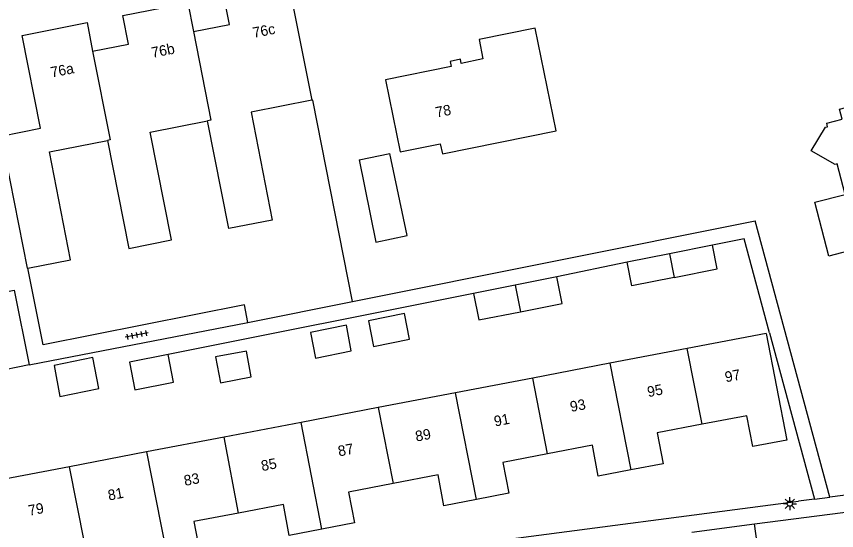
# Model space of a CAD drawing. Extents: x 137999 to 141000, y 397500 to 400501.
# Drawn here: x 138680.8 to 138759, y 400321.7 to 400370.8 of the extents above; entities that cross this region are included whole.
import ezdxf

# ---------------------------------------------------------------- set-up
doc = ezdxf.new("R2010")
doc.units = 0
for name, color, linetype in [('gg-afsc-erfafscheiding', 7, 'Continuous'), ('gg-afsc-hekwerk', 7, 'Continuous'), ('gg-anno-huisnummerreeks BGT', 7, 'Continuous'), ('gg-bbg-bijgebouw', 7, 'Continuous'), ('gg-bbg-gedigitaliseerde bebouwing', 7, 'Continuous'), ('gg-bbg-gedigitaliseerde bijgebouw', 7, 'Continuous'), ('gg-bbg-hoofdgebouw', 7, 'Continuous'), ('gg-bbg-tussenscheiding', 7, 'Continuous'), ('gg-knt-verharding', 7, 'Continuous'), ('gg-knt-verharding nz', 7, 'Continuous'), ('gt-grn-weggrens', 7, 'Continuous'), ('gt-symb-lichtmast', 7, 'Continuous'), ('gt-symb-tegel verharding', 7, 'Continuous')]:
    doc.layers.add(name, color=color, linetype=linetype)

# ---------------------------------------------------------------- blocks, each defined once
blk = doc.blocks.new('gt0-LMAST')
at = {"layer": 'gt-symb-lichtmast'}
for p, q in [((-0.182, 0.173), (-0.447, 0.438)), ((-0.005, 0.246), (-0.005, 0.621)), ((0.172, 0.173), (0.437, 0.438)), ((-0.255, -0.004), (-0.63, -0.004)), ((-0.182, -0.181), (-0.447, -0.446)), ((-0.005, -0.254), (-0.005, -0.629)), ((0.437, -0.446), (0.172, -0.181)), ((0.245, -0.004), (0.62, -0.004))]:
    blk.add_line(p, q, dxfattribs=at)
blk.add_circle((-0.005, -0.004), 0.25, dxfattribs=at)
blk = doc.blocks.new('gt0-TEG1')
at = {"layer": 'gt-symb-tegel verharding'}
for p, q in [((-1.125, 0), (1.125, 0)), ((-0.9, -0.25), (-0.9, 0.25)), ((-0.45, -0.25), (-0.45, 0.25)), ((0, -0.25), (0, 0.25)), ((0.45, -0.25), (0.45, 0.25)), ((0.9, -0.25), (0.9, 0.25))]:
    blk.add_line(p, q, dxfattribs=at)

msp = doc.modelspace()

# ---------------------------------------------------------------- linework, layer by layer
at = {"layer": 'gg-afsc-erfafscheiding'}
for p, q in [((138758.4, 400324.909), (138751.288, 400351.26)), ((138739.073, 400347.317), (138732.345, 400345.925)), ((138724.418, 400344.338), (138695.265, 400338.507)), ((138702.883, 400341.585), (138712.86, 400343.579))]:
    msp.add_line(p, q, dxfattribs=at)
for points in [[(138712.86, 400343.579), (138709.069, 400362.789), (138708.973, 400362.77)], [(138752.641, 400340.597), (138750.215, 400349.549), (138747.211, 400348.948)], [(138702.883, 400341.585), (138702.549, 400343.254), (138683.336, 400339.449), (138681.886, 400346.748)]]:
    msp.add_lwpolyline(points, dxfattribs=at)
at = {"layer": 'gg-afsc-hekwerk'}
for p, q in [((138712.86, 400343.579), (138751.288, 400351.26)), ((138682.021, 400337.528), (138702.883, 400341.585)), ((138775.309, 400327.123), (138758.4, 400324.909))]:
    msp.add_line(p, q, dxfattribs=at)
at = {"layer": 'gg-bbg-bijgebouw'}
for p, q in [((138713.509, 400357.092), (138716.429, 400357.7)), ((138713.509, 400357.092), (138715.092, 400349.217)), ((138680.587, 400344.667), (138682.021, 400337.528))]:
    msp.add_line(p, q, dxfattribs=at)
msp.add_lwpolyline([(138682.021, 400337.528), (138678.57, 400336.835), (138677.139, 400343.957), (138680.587, 400344.667)], dxfattribs=at)
at = {"layer": 'gg-bbg-gedigitaliseerde bebouwing'}
for p, q in [((138752.322, 400340.536), (138744.798, 400339.097)), ((138744.798, 400339.097), (138737.412, 400337.683)), ((138737.412, 400337.683), (138730.056, 400336.276)), ((138730.056, 400336.276), (138722.699, 400334.869)), ((138722.699, 400334.869), (138715.323, 400333.457)), ((138715.323, 400333.457), (138707.957, 400332.048)), ((138707.957, 400332.048), (138700.6, 400330.641)), ((138700.6, 400330.641), (138693.214, 400329.228)), ((138693.214, 400329.228), (138685.857, 400327.82)), ((138685.857, 400327.82), (138675.545, 400325.84))]:
    msp.add_line(p, q, dxfattribs=at)
msp.add_lwpolyline([(138717.421, 400357.844), (138721.218, 400358.617), (138721.443, 400357.648), (138732.3, 400359.861)], dxfattribs=at)
at = {"layer": 'gg-bbg-gedigitaliseerde bijgebouw'}
for p, q in [((138747.211, 400348.948), (138743.091, 400348.121)), ((138743.091, 400348.121), (138739.073, 400347.317)), ((138732.345, 400345.925), (138728.383, 400345.132)), ((138728.383, 400345.132), (138724.418, 400344.338))]:
    msp.add_line(p, q, dxfattribs=at)
for points in [[(138715.092, 400349.217), (138718.073, 400349.881), (138716.429, 400357.7)], [(138743.544, 400345.866), (138747.662, 400346.693), (138747.211, 400348.948)], [(138743.544, 400345.866), (138739.524, 400345.062), (138739.073, 400347.317)], [(138728.885, 400342.601), (138732.847, 400343.394), (138732.345, 400345.925)], [(138724.418, 400344.338), (138724.924, 400341.808), (138728.885, 400342.601)], [(138714.401, 400341.739), (138714.86, 400339.286), (138718.29, 400339.983), (138717.812, 400342.429), (138714.401, 400341.739)], [(138708.844, 400340.614), (138709.314, 400338.16), (138712.744, 400338.856), (138712.274, 400341.308), (138708.844, 400340.614)], [(138699.791, 400338.281), (138700.261, 400335.826), (138703.201, 400336.372), (138702.731, 400338.827), (138699.791, 400338.281)], [(138684.384, 400337.459), (138684.942, 400334.521), (138688.656, 400335.279), (138688.098, 400338.216), (138684.384, 400337.459)], [(138695.265, 400338.507), (138691.592, 400337.773), (138692.093, 400335.133), (138695.792, 400335.872), (138695.265, 400338.507)]]:
    msp.add_lwpolyline(points, dxfattribs=at)
at = {"layer": 'gg-bbg-hoofdgebouw'}
msp.add_line((138716.009, 400364.712), (138717.421, 400357.844), dxfattribs=at)
for points in [[(138697.68, 400369.315), (138701.12, 400369.99), (138700.582, 400372.728), (138706.767, 400373.943), (138708.973, 400362.77)], [(138688.068, 400367.435), (138691.503, 400368.109), (138690.963, 400370.838), (138697.142, 400372.053), (138697.68, 400369.315)], [(138679.326, 400359.35), (138683.083, 400360.102), (138681.339, 400368.956), (138687.53, 400370.173), (138688.068, 400367.435)], [(138732.3, 400359.861), (138730.298, 400369.641), (138724.93, 400368.552), (138725.298, 400366.702), (138723.231, 400366.282), (138723.16, 400366.672), (138722.178, 400366.472), (138722.278, 400365.981), (138716.009, 400364.712)], [(138759.568, 400360.955), (138759.314, 400361.922), (138766.857, 400363.903), (138767.111, 400362.923), (138769.993, 400363.68), (138772.013, 400355.923), (138765.521, 400354.25), (138766.624, 400350.075), (138758.301, 400347.901), (138756.955, 400353.037), (138759.875, 400353.789), (138759.114, 400356.689), (138758.921, 400356.638), (138756.616, 400357.928), (138757.979, 400360.184), (138758.174, 400360.234), (138758.098, 400360.586), (138759.568, 400360.955)], [(138708.973, 400362.77), (138703.177, 400361.628), (138705.204, 400351.34), (138701.062, 400350.53), (138699.037, 400360.813)], [(138689.479, 400358.93), (138691.507, 400348.636), (138695.586, 400349.452), (138693.561, 400359.734), (138699.037, 400360.813)], [(138679.326, 400359.35), (138681.832, 400346.737), (138681.886, 400346.748)], [(138681.886, 400346.748), (138685.964, 400347.546), (138683.936, 400357.838), (138689.479, 400358.93)], [(138752.322, 400340.536), (138754.283, 400330.346), (138751.038, 400329.734), (138750.482, 400332.682), (138746.204, 400331.864)], [(138746.204, 400331.864), (138741.931, 400331.046), (138742.497, 400328.1), (138739.407, 400327.506)], [(138739.407, 400327.506), (138736.312, 400326.912), (138735.746, 400329.859), (138731.479, 400329.042)], [(138731.479, 400329.042), (138727.207, 400328.224), (138727.772, 400325.278), (138724.678, 400324.685)], [(138724.678, 400324.685), (138721.585, 400324.093), (138721.021, 400327.039), (138716.743, 400326.22)], [(138716.743, 400326.22), (138712.474, 400325.403), (138713.037, 400322.457), (138709.933, 400321.863)], [(138709.933, 400321.863), (138706.829, 400321.27), (138706.266, 400324.216), (138701.997, 400323.398)], [(138701.997, 400323.398), (138697.725, 400322.579), (138698.292, 400319.633), (138695.205, 400319.039)]]:
    msp.add_lwpolyline(points, dxfattribs=at)
at = {"layer": 'gg-bbg-tussenscheiding'}
for p, q in [((138743.091, 400348.121), (138743.544, 400345.866)), ((138728.383, 400345.132), (138728.885, 400342.601)), ((138746.204, 400331.864), (138744.798, 400339.097)), ((138737.412, 400337.683), (138739.407, 400327.506)), ((138731.479, 400329.042), (138730.056, 400336.276)), ((138724.678, 400324.685), (138722.699, 400334.869)), ((138715.323, 400333.457), (138716.743, 400326.22)), ((138709.933, 400321.863), (138707.957, 400332.048)), ((138701.997, 400323.398), (138700.6, 400330.641)), ((138693.214, 400329.228), (138695.205, 400319.039)), ((138687.28, 400320.575), (138685.857, 400327.82))]:
    msp.add_line(p, q, dxfattribs=at)
for points in [[(138697.68, 400369.315), (138699.343, 400360.873), (138699.037, 400360.813)], [(138688.068, 400367.435), (138689.734, 400358.98), (138689.479, 400358.93)]]:
    msp.add_lwpolyline(points, dxfattribs=at)
at = {"layer": 'gg-knt-verharding'}
for p, q in [((138752.641, 400340.597), (138756.944, 400324.719)), ((138751.22, 400322.365), (138775.085, 400325.479)), ((138756.944, 400324.719), (138755.405, 400324.517)), ((138751.459, 400320.532), (138751.22, 400322.365))]:
    msp.add_line(p, q, dxfattribs=at)
msp.add_lwpolyline([(138679.917, 400309.881), (138703.377, 400316.035), (138707.639, 400317.076), (138711.322, 400317.924), (138715.017, 400318.721), (138721.255, 400319.915), (138725.306, 400320.577), (138755.405, 400324.517)], dxfattribs=at)
at = {"layer": 'gg-knt-verharding nz'}
msp.add_line((138745.224, 400321.584), (138751.22, 400322.365), dxfattribs=at)
at = {"layer": 'gt-grn-weggrens'}
msp.add_line((138756.944, 400324.719), (138758.4, 400324.909), dxfattribs=at)

# ---------------------------------------------------------------- block references
at = {"layer": 'gt-symb-lichtmast'}
msp.add_blockref('gt0-LMAST', (138754.595, 400324.292), dxfattribs=at)
at = {"layer": 'gt-symb-tegel verharding', "rotation": -168.8698889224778}
msp.add_blockref('gt0-TEG1', (138692.261, 400340.38), dxfattribs=at)

# ---------------------------------------------------------------- texts
at = {"layer": 'gg-anno-huisnummerreeks BGT'}
for s, rotation, p in [('76c', 11.1, (138703.439, 400368.703)), ('76b', 11.1, (138693.778, 400366.806)), ('76a', 11.1, (138684.16, 400364.925)), ('78', 11.4, (138720.884, 400361.108)), ('97', 10.8, (138748.482, 400335.863)), ('95', 10.8, (138741.078, 400334.446)), ('93', 10.8, (138733.714, 400333.034)), ('91', 10.8, (138726.458, 400331.644)), ('89', 10.8, (138718.949, 400330.206)), ('87', 10.8, (138711.575, 400328.795)), ('85', 10.8, (138704.24, 400327.392)), ('83', 10.8, (138696.873, 400325.98)), ('81', 10.8, (138689.621, 400324.586)), ('79', 10.8, (138682.021, 400323.134))]:
    msp.add_text(s, height=1, rotation=rotation, dxfattribs=at).set_placement(p)

doc.saveas('drawing.dxf')
